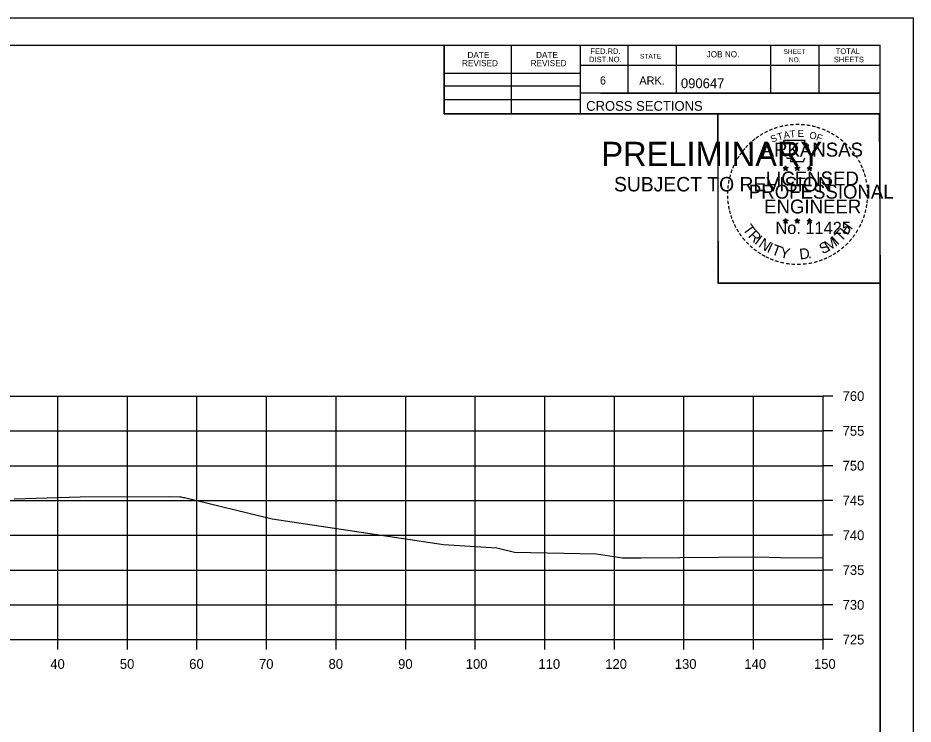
# Model space of a CAD drawing. Extents: x 1202951 to 1376887, y 378065 to 728038.
# Drawn here: x 1374319.2 to 1374447.9, y 378658.4 to 378759.9 of the extents above; entities that cross this region are included whole.
import ezdxf

# ---------------------------------------------------------------- set-up
doc = ezdxf.new("R2010")
doc.units = 0
for name, color, linetype in [('R_Axis', 7, 'Continuous'), ('R_Axis Annot', 7, 'Continuous'), ('R_Exist Surface', 7, 'Continuous'), ('R_Grid', 7, 'Continuous'), ('R_No Plot', 7, 'Continuous')]:
    doc.layers.add(name, color=color, linetype=linetype)

msp = doc.modelspace()

# ---------------------------------------------------------------- linework, layer by layer
at = {"layer": 'R_Axis'}
for p, q in [((1374434.98, 378670.58), (1374434.98, 378705.58)), ((1374436.38, 378705.58), (1374434.98, 378705.58)), ((1374436.38, 378700.58), (1374434.98, 378700.58)), ((1374436.38, 378695.58), (1374434.98, 378695.58)), ((1374436.38, 378690.58), (1374434.98, 378690.58)), ((1374436.38, 378685.58), (1374434.98, 378685.58)), ((1374436.38, 378680.58), (1374434.98, 378680.58)), ((1374436.38, 378675.58), (1374434.98, 378675.58)), ((1374134.98, 378670.58), (1374434.98, 378670.58)), ((1374324.98, 378669.18), (1374324.98, 378670.58)), ((1374334.98, 378669.18), (1374334.98, 378670.58)), ((1374344.98, 378669.18), (1374344.98, 378670.58)), ((1374354.98, 378669.18), (1374354.98, 378670.58)), ((1374364.98, 378669.18), (1374364.98, 378670.58)), ((1374374.98, 378669.18), (1374374.98, 378670.58)), ((1374384.98, 378669.18), (1374384.98, 378670.58)), ((1374394.98, 378669.18), (1374394.98, 378670.58)), ((1374404.98, 378669.18), (1374404.98, 378670.58)), ((1374414.98, 378669.18), (1374414.98, 378670.58)), ((1374424.98, 378669.18), (1374424.98, 378670.58)), ((1374434.98, 378669.18), (1374434.98, 378670.58)), ((1374436.38, 378670.58), (1374434.98, 378670.58))]:
    msp.add_line(p, q, dxfattribs=at)
at = {"layer": 'R_Exist Surface'}
msp.add_lwpolyline([(1374318.72, 378690.82), (1374328.21, 378691.12), (1374341.01, 378691.15), (1374342.5, 378691.12), (1374342.69, 378691.09), (1374342.94, 378691.01), (1374343.19, 378690.99), (1374355.8, 378687.95), (1374380.4, 378684.26), (1374388.08, 378683.77), (1374390.63, 378683.16), (1374402.39, 378682.9), (1374406.14, 378682.34), (1374408.78, 378682.34), (1374425.57, 378682.47), (1374428.87, 378682.39), (1374434.98, 378682.33)], dxfattribs=at)
at = {"layer": 'R_Grid'}
for p, q in [((1374134.98, 378705.58), (1374434.98, 378705.58)), ((1374324.98, 378670.58), (1374324.98, 378705.58)), ((1374334.98, 378670.58), (1374334.98, 378705.58)), ((1374344.98, 378670.58), (1374344.98, 378705.58)), ((1374354.98, 378670.58), (1374354.98, 378705.58)), ((1374364.98, 378670.58), (1374364.98, 378705.58)), ((1374374.98, 378670.58), (1374374.98, 378705.58)), ((1374384.98, 378670.58), (1374384.98, 378705.58)), ((1374394.98, 378670.58), (1374394.98, 378705.58)), ((1374404.98, 378670.58), (1374404.98, 378705.58)), ((1374414.98, 378670.58), (1374414.98, 378705.58)), ((1374424.98, 378670.58), (1374424.98, 378705.58)), ((1374434.98, 378670.58), (1374434.98, 378705.58)), ((1374134.98, 378700.58), (1374434.98, 378700.58)), ((1374134.98, 378695.58), (1374434.98, 378695.58)), ((1374134.98, 378690.58), (1374434.98, 378690.58)), ((1374134.98, 378685.58), (1374434.98, 378685.58)), ((1374134.98, 378680.58), (1374434.98, 378680.58)), ((1374134.98, 378675.58), (1374434.98, 378675.58)), ((1374134.98, 378670.58), (1374434.98, 378670.58))]:
    msp.add_line(p, q, dxfattribs=at)
at = {"layer": 'R_No Plot'}
for p, q in [((1374114.58, 378759.94), (1374447.91, 378759.94)), ((1374126.98, 378756.04), (1374443.16, 378756.04)), ((1374380.52, 378746.16), (1374380.52, 378756.04)), ((1374390.2, 378746.16), (1374390.2, 378756.04)), ((1374400.06, 378756.04), (1374400.06, 378746.16)), ((1374406.9, 378756.04), (1374406.9, 378749.1)), ((1374413.84, 378756.04), (1374413.84, 378749.1)), ((1374427.42, 378756.04), (1374427.42, 378749.1)), ((1374434.36, 378756.04), (1374434.36, 378749.1)), ((1374443.16, 378550.58), (1374443.16, 378756.04)), ((1374443.16, 378753.1), (1374400.06, 378753.1)), ((1374443.16, 378753.12), (1374443.16, 378753.12)), ((1374380.52, 378752.02), (1374400.06, 378752.02)), ((1374380.52, 378750.16), (1374400.06, 378750.16)), ((1374380.52, 378748.22), (1374400.06, 378748.22)), ((1374443.16, 378749.1), (1374400.06, 378749.1)), ((1374403.02, 378749.1), (1374443.16, 378749.1)), ((1374443.16, 378746.16), (1374380.52, 378746.16)), ((1374429.24, 378738.42), (1374429.59, 378738.31)), ((1374429.24, 378738.42), (1374429.5, 378738.37)), ((1374429.24, 378738.42), (1374429.48, 378738.3)), ((1374429.38, 378738.01), (1374429.59, 378738.31)), ((1374429.38, 378738.01), (1374429.5, 378738.26)), ((1374429.38, 378738.01), (1374429.59, 378738.23)), ((1374429.59, 378738.67), (1374429.55, 378738.42)), ((1374429.59, 378738.31), (1374429.59, 378738.67)), ((1374429.59, 378738.67), (1374429.64, 378738.42)), ((1374429.94, 378738.42), (1374429.59, 378738.31)), ((1374429.81, 378738.01), (1374429.59, 378738.31)), ((1374429.81, 378738.01), (1374429.59, 378738.23)), ((1374429.94, 378738.42), (1374429.65, 378738.37)), ((1374429.81, 378738.01), (1374429.67, 378738.3)), ((1374429.94, 378738.42), (1374429.74, 378738.32)), ((1374430.91, 378738.42), (1374431.26, 378738.31)), ((1374430.91, 378738.42), (1374431.17, 378738.37)), ((1374430.91, 378738.42), (1374431.15, 378738.3)), ((1374431.05, 378738.01), (1374431.26, 378738.31)), ((1374431.05, 378738.01), (1374431.17, 378738.26)), ((1374431.05, 378738.01), (1374431.26, 378738.23)), ((1374431.26, 378738.67), (1374431.22, 378738.42)), ((1374431.26, 378738.31), (1374431.26, 378738.67)), ((1374431.26, 378738.67), (1374431.31, 378738.42)), ((1374431.61, 378738.42), (1374431.26, 378738.31)), ((1374431.48, 378738.01), (1374431.26, 378738.31)), ((1374431.48, 378738.01), (1374431.26, 378738.23)), ((1374431.61, 378738.42), (1374431.32, 378738.37)), ((1374431.48, 378738.01), (1374431.34, 378738.3)), ((1374431.61, 378738.42), (1374431.41, 378738.32)), ((1374432.68, 378738.41), (1374433.03, 378738.3)), ((1374432.68, 378738.41), (1374432.93, 378738.36)), ((1374432.68, 378738.41), (1374432.92, 378738.29)), ((1374432.81, 378738), (1374433.03, 378738.3)), ((1374432.81, 378738), (1374432.94, 378738.24)), ((1374432.81, 378738), (1374433.03, 378738.22)), ((1374433.03, 378738.66), (1374432.99, 378738.41)), ((1374433.03, 378738.3), (1374433.03, 378738.66)), ((1374433.03, 378738.66), (1374433.08, 378738.41)), ((1374433.37, 378738.41), (1374433.03, 378738.3)), ((1374433.24, 378738), (1374433.03, 378738.3)), ((1374433.24, 378738), (1374433.03, 378738.21)), ((1374433.37, 378738.41), (1374433.09, 378738.36)), ((1374433.24, 378738), (1374433.1, 378738.29)), ((1374433.37, 378738.41), (1374433.17, 378738.31)), ((1374429.24, 378730.85), (1374429.59, 378730.74)), ((1374429.24, 378730.85), (1374429.49, 378730.8)), ((1374429.24, 378730.85), (1374429.48, 378730.72)), ((1374429.37, 378730.44), (1374429.59, 378730.74)), ((1374429.37, 378730.44), (1374429.5, 378730.68)), ((1374429.37, 378730.44), (1374429.59, 378730.66)), ((1374429.59, 378731.1), (1374429.55, 378730.85)), ((1374429.59, 378730.74), (1374429.59, 378731.1)), ((1374429.59, 378731.1), (1374429.64, 378730.85)), ((1374429.94, 378730.85), (1374429.59, 378730.74)), ((1374429.8, 378730.44), (1374429.59, 378730.74)), ((1374429.8, 378730.44), (1374429.59, 378730.65)), ((1374429.94, 378730.85), (1374429.65, 378730.8)), ((1374429.8, 378730.44), (1374429.67, 378730.73)), ((1374429.94, 378730.85), (1374429.73, 378730.74)), ((1374430.91, 378730.85), (1374431.26, 378730.74)), ((1374430.91, 378730.85), (1374431.16, 378730.8)), ((1374430.91, 378730.85), (1374431.15, 378730.72)), ((1374431.04, 378730.44), (1374431.26, 378730.74)), ((1374431.04, 378730.44), (1374431.17, 378730.68)), ((1374431.04, 378730.44), (1374431.26, 378730.66)), ((1374431.26, 378731.1), (1374431.22, 378730.85)), ((1374431.26, 378730.74), (1374431.26, 378731.1)), ((1374431.26, 378731.1), (1374431.31, 378730.85)), ((1374431.61, 378730.85), (1374431.26, 378730.74)), ((1374431.47, 378730.44), (1374431.26, 378730.74)), ((1374431.47, 378730.44), (1374431.26, 378730.65)), ((1374431.61, 378730.85), (1374431.32, 378730.8)), ((1374431.47, 378730.44), (1374431.33, 378730.73)), ((1374431.61, 378730.85), (1374431.4, 378730.74)), ((1374432.68, 378730.84), (1374433.03, 378730.73)), ((1374432.68, 378730.84), (1374432.93, 378730.79)), ((1374432.68, 378730.84), (1374432.91, 378730.71)), ((1374432.81, 378730.43), (1374433.03, 378730.73)), ((1374432.81, 378730.43), (1374432.94, 378730.67)), ((1374432.81, 378730.43), (1374433.02, 378730.65)), ((1374433.03, 378731.09), (1374432.98, 378730.84)), ((1374433.24, 378730.43), (1374433.02, 378730.64)), ((1374433.03, 378730.73), (1374433.03, 378731.09)), ((1374433.03, 378731.09), (1374433.07, 378730.84)), ((1374433.37, 378730.84), (1374433.03, 378730.73)), ((1374433.24, 378730.43), (1374433.03, 378730.73)), ((1374433.37, 378730.84), (1374433.09, 378730.79)), ((1374433.24, 378730.43), (1374433.1, 378730.72)), ((1374433.37, 378730.84), (1374433.17, 378730.73)), ((1374419.19, 378723.71), (1374419.19, 378723.71))]:
    msp.add_line(p, q, dxfattribs=at)
for points in [[(1374114.57, 378759.94), (1374447.91, 378759.94), (1374447.91, 378546.6), (1374114.57, 378546.6)], [(1374360.9, 378756.04), (1374380.52, 378756.04), (1374380.52, 378746.16), (1374396.63, 378746.16), (1374419.83, 378746.16), (1374419.83, 378721.83), (1374443.16, 378721.83), (1374443.16, 378550.58), (1374126.98, 378550.58), (1374126.98, 378756.04)], [(1374419.83, 378746.16), (1374443.04, 378746.16), (1374443.16, 378721.83), (1374419.95, 378721.83)]]:
    msp.add_lwpolyline(points, close=True, dxfattribs=at)
for points in [[(1374429.29, 378742.3), (1374429.55, 378741.47)], [(1374432.8, 378741.38), (1374432.94, 378741.66), (1374432.25, 378741.64), (1374432.4, 378742.3), (1374429.29, 378742.3)], [(1374429.78, 378739.87), (1374429.78, 378739.79), (1374430.34, 378739.77), (1374430.29, 378739.3), (1374432.16, 378739.3), (1374432.36, 378739.83)], [(1374429.59, 378738.67), (1374429.81, 378738.01), (1374429.24, 378738.42), (1374429.94, 378738.42), (1374429.38, 378738.01), (1374429.59, 378738.67)], [(1374431.26, 378738.67), (1374431.48, 378738.01), (1374430.91, 378738.42), (1374431.61, 378738.42), (1374431.05, 378738.01), (1374431.26, 378738.67)], [(1374433.03, 378738.66), (1374433.24, 378738), (1374432.68, 378738.41), (1374433.37, 378738.41), (1374432.81, 378738), (1374433.03, 378738.66)], [(1374429.59, 378731.1), (1374429.8, 378730.44), (1374429.24, 378730.85), (1374429.94, 378730.85), (1374429.37, 378730.44), (1374429.59, 378731.1)], [(1374431.26, 378731.1), (1374431.47, 378730.44), (1374430.91, 378730.85), (1374431.61, 378730.85), (1374431.04, 378730.44), (1374431.26, 378731.1)], [(1374433.03, 378731.09), (1374433.24, 378730.43), (1374432.68, 378730.84), (1374433.37, 378730.84), (1374432.81, 378730.43), (1374433.03, 378731.09)]]:
    msp.add_lwpolyline(points, dxfattribs=at)
for centre, radius in [((1374429.59, 378738.31), 0.172), ((1374429.59, 378738.31), 0.145), ((1374429.59, 378738.31), 0.116), ((1374429.59, 378738.31), 0.0991), ((1374429.59, 378738.31), 0.0747), ((1374429.59, 378738.31), 0.0495), ((1374429.59, 378738.31), 0.0296), ((1374431.26, 378738.31), 0.172), ((1374431.26, 378738.31), 0.145), ((1374431.26, 378738.31), 0.116), ((1374431.26, 378738.31), 0.0991), ((1374431.26, 378738.31), 0.0747), ((1374431.26, 378738.31), 0.0495), ((1374431.26, 378738.31), 0.0296), ((1374433.03, 378738.3), 0.172), ((1374433.03, 378738.3), 0.145), ((1374433.03, 378738.3), 0.116), ((1374433.03, 378738.3), 0.0991), ((1374433.03, 378738.3), 0.0747), ((1374433.03, 378738.3), 0.0495), ((1374433.03, 378738.3), 0.0296), ((1374429.59, 378730.74), 0.172), ((1374429.59, 378730.74), 0.145), ((1374429.59, 378730.74), 0.116), ((1374429.59, 378730.74), 0.0991), ((1374429.59, 378730.74), 0.0747), ((1374429.59, 378730.74), 0.0495), ((1374429.59, 378730.74), 0.0296), ((1374431.26, 378730.74), 0.172), ((1374431.26, 378730.74), 0.145), ((1374431.26, 378730.74), 0.116), ((1374431.26, 378730.74), 0.0991), ((1374431.26, 378730.74), 0.0747), ((1374431.26, 378730.74), 0.0495), ((1374431.26, 378730.74), 0.0296), ((1374433.02, 378730.73), 0.172), ((1374433.02, 378730.73), 0.145), ((1374433.02, 378730.73), 0.116), ((1374433.02, 378730.73), 0.0991), ((1374433.02, 378730.73), 0.0747), ((1374433.02, 378730.73), 0.0495), ((1374433.02, 378730.73), 0.0296)]:
    msp.add_circle(centre, radius, dxfattribs=at)

# ---------------------------------------------------------------- texts
at = {"layer": 'R_Axis Annot'}
for s, p in [('760', (1374437.78, 378704.88)), ('755', (1374437.78, 378699.88)), ('750', (1374437.78, 378694.88)), ('745', (1374437.78, 378689.88)), ('740', (1374437.78, 378684.88)), ('735', (1374437.78, 378679.88)), ('730', (1374437.78, 378674.88)), ('725', (1374437.78, 378669.88)), ('40', (1374323.89, 378666.38)), ('50', (1374333.89, 378666.38)), ('60', (1374343.86, 378666.38)), ('70', (1374353.89, 378666.38)), ('80', (1374363.89, 378666.38)), ('90', (1374373.89, 378666.38)), ('100', (1374383.61, 378666.38)), ('110', (1374394.06, 378666.38)), ('120', (1374403.66, 378666.38)), ('130', (1374413.66, 378666.38)), ('140', (1374423.66, 378666.38)), ('150', (1374433.66, 378666.38))]:
    msp.add_text(s, height=1.4, dxfattribs=at).set_placement(p)
at = {"layer": 'R_No Plot'}
for s, height, rotation, p in [('DATE', 0.879, 360, (1374383.86, 378754.18)), ('DATE', 0.879, 360, (1374393.72, 378754.18)), ('DIST.NO.', 0.782, 360, (1374401.34, 378753.58)), ('FED.RD.', 0.782, 360, (1374401.54, 378754.76)), ('STATE', 0.684, 360, (1374408.66, 378754.08)), ('JOB NO.', 0.879, 360, (1374418.24, 378754.28)), ('SHEET', 0.684, 360, (1374429.28, 378754.76)), ('SHEETS', 0.782, 360, (1374436.52, 378753.58)), ('TOTAL', 0.782, 360, (1374436.8, 378754.76)), ('REVISED', 0.879, 360, (1374383.08, 378753)), ('REVISED', 0.879, 360, (1374392.94, 378753)), ('NO.', 0.684, 360, (1374430.06, 378753.58)), ('6', 1.17, 360, (1374402.9, 378750.36)), ('ARK.', 1.172, 360, (1374408.56, 378750.36)), ('090647', 1.4, 360, (1374414.54, 378749.84)), ('CROSS SECTIONS', 1.4, 360, (1374400.92, 378746.59)), ('-', 1.6, 24.3072, (1374427.4, 378743.16)), ('-', 1.6, 19.1761, (1374428.03, 378743.42)), ('-', 1.6, 13.6301, (1374428.78, 378743.67)), ('-', 1.6, 10.2193, (1374429.46, 378743.83)), ('-', 1.6, 5.8968, (1374430.19, 378743.94)), ('-', 1.6, 0.1862, (1374430.96, 378744.01)), ('-', 1.6, 357.743, (1374431.69, 378744)), ('-', 1.6, 352.1617, (1374432.43, 378743.94)), ('-', 1.6, 347.2049, (1374433.15, 378743.83)), ('-', 1.6, 342.3362, (1374433.78, 378743.67)), ('-', 1.6, 337.8551, (1374434.52, 378743.45)), ('-', 1.6, 36.2317, (1374425.59, 378742.07)), ('-', 1.6, 34.0636, (1374426.17, 378742.47)), ('-', 1.6, 28.7918, (1374426.77, 378742.84)), ('S', 1, 21.594, (1374427.64, 378741.98)), ('T', 1, 16.4036, (1374428.55, 378742.31)), ('A', 1, 11.2132, (1374429.38, 378742.56)), ('T', 1, 6.0228, (1374430.23, 378742.72)), ('E', 1, 0.8323, (1374431.33, 378742.83)), ('O', 1, 350.4515, (1374432.94, 378742.62)), ('F', 1, 340.0707, (1374433.89, 378742.4)), ('-', 1.6, 334.1211, (1374435.15, 378743.18)), ('-', 1.6, 329.6409, (1374435.73, 378742.89)), ('-', 1.6, 325.8627, (1374436.37, 378742.53)), ('PRELIMINARY', 3.5, 360, (1374403.11, 378738.63)), ('-', 1.6, 48.423, (1374424.23, 378740.8)), ('-', 1.6, 42.9622, (1374424.68, 378741.28)), ('-', 1.6, 38.9507, (1374425.12, 378741.7)), ('ARKANSAS', 2, 360, (1374426.14, 378740.01)), ('-', 1.6, 320.5297, (1374436.98, 378742.11)), ('-', 1.6, 315.5786, (1374437.58, 378741.62)), ('DWB', 0.01, 360, (1374403.86, 378740.48)), ('-', 1.6, 54.2325, (1374423.42, 378739.75)), ('-', 1.6, 50.6142, (1374423.83, 378740.31)), ('-', 1.6, 309.8797, (1374438.15, 378741.07)), ('-', 1.6, 306.6522, (1374438.67, 378740.47)), ('-', 1.6, 62.8713, (1374422.78, 378738.61)), ('-', 1.6, 58.0706, (1374423.09, 378739.22)), ('-', 1.4, 303.6753, (1374439.16, 378739.9)), ('-', 1.6, 299.6684, (1374439.48, 378739.29)), ('-', 1.6, 72.3945, (1374422.3, 378737.37)), ('-', 1.6, 67.7743, (1374422.52, 378738)), ('LICENSED', 2, 360, (1374426.74, 378735.86)), ('DWB', 0.01, 360, (1374429.58, 378738.3)), ('DWB', 0.01, 360, (1374431.25, 378738.3)), ('DWB', 0.01, 360, (1374433.02, 378738.29)), ('-', 1.6, 294.6628, (1374439.8, 378738.68)), ('-', 1.6, 290.5728, (1374440.06, 378738.1)), ('-', 1.6, 285.1233, (1374440.29, 378737.52)), ('SUBJECT TO REVISION', 2.0751, 360, (1374404.92, 378735)), ('-', 1.6, 81.2013, (1374421.97, 378735.94)), ('-', 1.6, 75.461, (1374422.11, 378736.65)), ('-', 1.6, 280.5493, (1374440.49, 378736.78)), ('-', 1.6, 89.0622, (1374421.87, 378734.55)), ('-', 1.6, 85.1863, (1374421.9, 378735.25)), ('PROFESSIONAL', 2, 360, (1374424.31, 378733.96)), ('-', 1.6, 276.5962, (1374440.66, 378736.01)), ('-', 1.6, 274.3301, (1374440.72, 378735.29)), ('-', 1.6, 94.1959, (1374421.91, 378733.82)), ('ENGINEER', 2, 360, (1374426.5, 378731.83)), ('-', 1.6, 263.5172, (1374440.73, 378733.99)), ('-', 1.6, 269.9407, (1374440.75, 378734.66)), ('-', 1.6, 98.9479, (1374421.98, 378733.15)), ('-', 1.6, 101.7149, (1374422.11, 378732.42)), ('-', 1.6, 260.9953, (1374440.66, 378733.34)), ('-', 1.6, 105.4578, (1374422.28, 378731.83)), ('-', 1.6, 109.0874, (1374422.49, 378731.2)), ('-', 1.6, 252.8681, (1374440.37, 378731.94)), ('-', 1.6, 255.7626, (1374440.55, 378732.66)), ('-', 1.6, 114.0643, (1374422.75, 378730.6)), ('-', 1.6, 115.7289, (1374423.05, 378729.98)), ('T', 1.54, 306.0406, (1374423.35, 378729.57)), ('No. 11425', 1.757, 360, (1374428.13, 378728.88)), ('DWB', 0.01, 360, (1374429.58, 378730.73)), ('DWB', 0.01, 360, (1374431.25, 378730.73)), ('DWB', 0.01, 360, (1374433.01, 378730.72)), ('H', 1.54, 54.6088, (1374438.47, 378728.61)), ('-', 1.6, 244.6197, (1374439.88, 378730.64)), ('-', 1.6, 247.8887, (1374440.15, 378731.27)), ('-', 1.6, 120.4471, (1374423.41, 378729.4)), ('-', 1.6, 125.8934, (1374423.81, 378728.83)), ('R', 1.54, 314.005, (1374424.11, 378728.53)), ('I', 1.54, 321.9694, (1374425.01, 378727.59)), ('T', 1.54, 46.6444, (1374437.58, 378727.67)), ('-', 1.6, 233.8452, (1374439.09, 378729.23)), ('-', 1.6, 239.0712, (1374439.49, 378729.89)), ('-', 1.6, 130.7181, (1374424.27, 378728.28)), ('-', 1.6, 134.2238, (1374424.79, 378727.74)), ('N', 1.54, 326.5002, (1374425.58, 378727.12)), ('I', 1.54, 335.3603, (1374426.79, 378726.34)), ('T', 1.54, 339.8912, (1374427.45, 378726.01)), ('S', 1.54, 26.9312, (1374434.9, 378725.94)), ('M', 1.54, 32.6563, (1374435.73, 378726.34)), ('I', 1.54, 42.1136, (1374437.02, 378727.19)), ('-', 1.6, 225.7653, (1374438.18, 378728.1)), ('-', 1.6, 231.2538, (1374438.66, 378728.67)), ('-', 1.6, 138.9338, (1374425.31, 378727.27)), ('-', 1.6, 144.6463, (1374425.87, 378726.87)), ('-', 1.6, 148.0898, (1374426.43, 378726.5)), ('Y', 1.54, 347.8556, (1374428.67, 378725.56)), ('D', 1.54, 6.3969, (1374431.65, 378725.21)), ('-', 1.6, 212.2491, (1374436.57, 378726.74)), ('-', 1.6, 215.7363, (1374437.11, 378727.12)), ('-', 1.6, 221.0851, (1374437.66, 378727.6)), ('-', 1.6, 151.5704, (1374427.01, 378726.17)), ('-', 1.6, 154.6002, (1374427.53, 378725.92)), ('-', 1.6, 158.5612, (1374428.16, 378725.67)), ('-', 1.6, 162.7983, (1374428.84, 378725.46)), ('-', 1.6, 167.5555, (1374429.56, 378725.29)), ('-', 1.6, 191.2858, (1374433.37, 378725.36)), ('.', 1.54, 13.7642, (1374432.84, 378725.33)), ('-', 1.6, 195.4743, (1374434.1, 378725.56)), ('-', 1.6, 200.7184, (1374434.77, 378725.8)), ('-', 1.6, 204.2516, (1374435.39, 378726.07)), ('-', 1.6, 207.3568, (1374436.02, 378726.39)), ('-', 1.6, 173.1155, (1374430.33, 378725.18)), ('-', 1.6, 176.5183, (1374431.08, 378725.13)), ('-', 1.6, 181.5918, (1374431.82, 378725.15)), ('-', 1.6, 185.8167, (1374432.63, 378725.23))]:
    msp.add_text(s, height=height, rotation=rotation, dxfattribs=at).set_placement(p)

doc.saveas('drawing.dxf')
